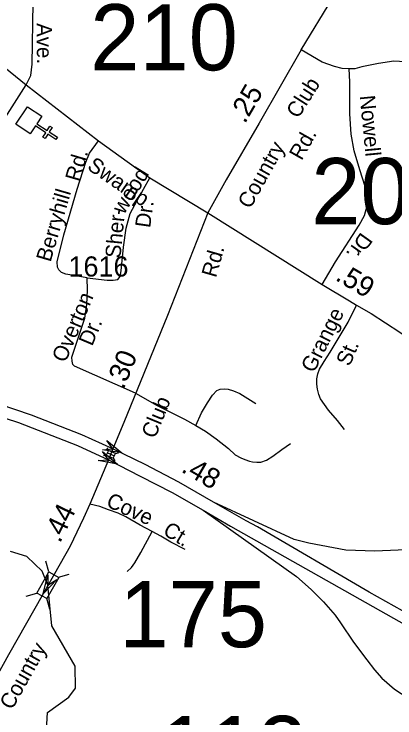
# Model space of a CAD drawing. Extents: x 2220236 to 2384410, y 720751 to 894131.
# Drawn here: x 2347089 to 2349449, y 808068 to 812432 of the extents above; entities that cross this region are included whole.
import ezdxf

# ---------------------------------------------------------------- set-up
doc = ezdxf.new("R2010")
doc.units = 0
doc.layers.add('Default', color=7, linetype='Continuous')

msp = doc.modelspace()

# ---------------------------------------------------------------- linework, layer by layer
at = {"layer": 'Default'}
for p, q in [((2347663.7, 809742.9), (2347673.2, 809726.6)), ((2347641.7, 809694.1), (2347660.2, 809697.8)), ((2347666.7, 809712.2), (2347710, 809692.7)), ((2347716.4, 809707.1), (2347734.9, 809710.8)), ((2347703.6, 809678.5), (2347713.1, 809662.3)), ((2347303.9, 808973.9), (2347285.4, 809040.4)), ((2347364, 808940), (2347430.4, 808958.5)), ((2347162.9, 808823.9), (2347229.4, 808842.4)), ((2347309.4, 808741.3), (2347290.8, 808807.8))]:
    msp.add_line(p, q, dxfattribs=at)
for points in [[(2343671.1, 815270.1), (2344530.6, 814697.9), (2345001.1, 814369.9), (2345172.1, 814236.4), (2345266.2, 814133.7), (2346041.3, 813123.1), (2346372.3, 812689.2), (2346439.3, 812606.1), (2346489.9, 812548.7), (2346560.8, 812479.6), (2346742.4, 812333.7), (2347162.9, 811993.7), (2347611, 811646.2), (2347930.8, 811416.9), (2348290, 811199.5)], [(2348868.2, 812209.3), (2349063.2, 812534.5), (2349178.6, 812732.2), (2349260.7, 812887.9), (2349305.2, 812983.8), (2349344.5, 813067.6)], [(2347162.9, 811993.7), (2347191.9, 812050.1), (2347200.5, 812122), (2347207, 812500.9)], [(2348868.2, 812209.3), (2348607.3, 811754.9), (2348402.1, 811404), (2348290, 811199.5)], [(2349512.1, 812136.6), (2349442.9, 812139.1), (2349347.1, 812125.4), (2349244.5, 812104.9), (2349200.8, 812092.1), (2349165.8, 812092.9), (2349122.2, 812093.8), (2349075.1, 812106.6), (2348998.2, 812134), (2348868.2, 812209.3)], [(2348998.2, 810754.5), (2349080.3, 810896.6), (2349227.4, 811124.2), (2349259.9, 811184.1), (2349276.1, 811243.2), (2349276.1, 811296.2), (2349264.1, 811363), (2349231.6, 811465.7), (2349195.7, 811583.7), (2349176.9, 811688.2), (2349168.3, 811813.1), (2349170.1, 811929.5), (2349168.3, 812011.6), (2349165.8, 812092.9)], [(2344900, 811158.4), (2345048.2, 811065.9), (2345289.1, 810929.9), (2345416.6, 810868.4), (2345594.4, 810799), (2345834.2, 810721.4), (2345914.3, 810708.5), (2345994.4, 810703.3), (2346090.2, 810714.4), (2346165.7, 810735.7), (2346240.9, 810768.2), (2346360.7, 810829.8), (2346403.4, 810867.5), (2346530, 810999.3), (2346605.3, 811105.4), (2346919.1, 811612.8), (2347162.9, 811993.7)], [(2347540.9, 810797.3), (2347409.2, 810819.2), (2347383.2, 810828.8), (2347364.9, 810846.6), (2347356.8, 810862.5), (2347356.4, 810896.5), (2347396.3, 811063), (2347479, 811345.9), (2347532.9, 811514.4), (2347556.3, 811568.7), (2347611, 811646.2)], [(2347540.9, 810797.3), (2347665.7, 810781.9), (2347702.5, 810782.6), (2347730.6, 810786.9), (2347746.2, 810805), (2347751.8, 810841), (2347766, 810987.2), (2347782.6, 811105.4), (2347807.5, 811195.6), (2347850.7, 811276), (2347930.8, 811416.9)], [(2348290, 811199.5), (2348039.5, 810563.7), (2347768.2, 809899.1), (2347701.4, 809736.2)], [(2348290, 811199.5), (2348998.2, 810754.5), (2349167.5, 810653.5), (2349211.5, 810627.7), (2349300.8, 810575.2), (2349478.8, 810460.1), (2349601.9, 810376.3), (2349731.9, 810271.9), (2349831.1, 810184.6), (2349912.4, 810111.8), (2350186.1, 809870.5), (2350328, 809745.6), (2350463.1, 809637.8), (2350564.1, 809567.6), (2350701.2, 809480.6), (2350762.3, 809441.9)], [(2347841.1, 810081), (2347463.3, 810249.3), (2347453.1, 810259.1), (2347448.9, 810279.1), (2347446.6, 810305), (2347460.1, 810347.2), (2347526.3, 810546.6), (2347540, 810630.4), (2347543.4, 810721.1), (2347540.9, 810797.3)], [(2349135.9, 809856.8), (2349093.1, 809911.6), (2349036.6, 809976.6), (2348987, 810046.8), (2348976.8, 810074.2), (2348968.2, 810106.7), (2348964.8, 810137.5), (2348964.8, 810170), (2348971.6, 810200.8), (2348981.9, 810229.9), (2349009.3, 810277.9), (2349046.9, 810336.1), (2349158.1, 810522.6), (2349211.5, 810627.7)], [(2347701.4, 809736.2), (2347507.9, 809822.2), (2347196.3, 809944.7), (2346897.7, 810047.3), (2346645.6, 810113.8), (2346485, 810151.9), (2346336.7, 810182.5), (2346199.5, 810208.3), (2345921.3, 810250), (2345633.3, 810275.7), (2345480.1, 810284.3), (2345286.4, 810290.4), (2345043.9, 810284.1)], [(2346014.6, 810158.9), (2346213, 810128.6), (2346464.2, 810078.3), (2346865, 809980.2), (2347115.7, 809900.2), (2347481.5, 809756.8), (2347674.1, 809668.2)], [(2348215.6, 809880.8), (2348250.7, 809960.4), (2348286.6, 810022), (2348317.4, 810068.2), (2348344.8, 810097.3), (2348365.3, 810105.9), (2348392.7, 810109.3), (2348414.9, 810105.9), (2348449.1, 810095.6), (2348486.7, 810080.2), (2348536.3, 810049.4), (2348585.9, 810016.9)], [(2347841.1, 810081), (2347974.5, 810005.7), (2348143.8, 809920.2), (2348215.6, 809880.8)], [(2348215.6, 809880.8), (2348274.6, 809845.7), (2348341.4, 809797.8), (2348416.6, 809737.9), (2348459.4, 809700.2), (2348493.6, 809679.7), (2348519.2, 809669.4), (2348548.3, 809659.1), (2348567.1, 809655.7), (2348592.8, 809654), (2348617.4, 809653.7), (2348653.3, 809665.7), (2348692, 809691.7), (2348748.4, 809732.7), (2348801.5, 809768.7)], [(2347701.4, 809736.2), (2347674.1, 809668.2)], [(2348325.2, 809404.7), (2348109.9, 809529.7), (2347901.5, 809638.5), (2347701.4, 809736.2)], [(2347674.1, 809668.2), (2347558.8, 809393), (2347519.5, 809305.7), (2347435.7, 809132.9), (2347268.3, 808837.9)], [(2347674.1, 809668.2), (2347870.9, 809567.6), (2348068.3, 809466.1), (2348260.7, 809356.5)], [(2347945.2, 809223.6), (2347870.9, 809263.8), (2347780.2, 809314.4), (2347732.6, 809336.7), (2347674.7, 809357.5), (2347619.7, 809378.3), (2347558.8, 809393)], [(2349773.2, 808584.5), (2349713.2, 808613.6), (2349547.8, 808703.9), (2349288.2, 808847.6), (2348596.6, 809253.3), (2348526.4, 809290.6), (2348325.2, 809404.7)], [(2350129.7, 808824.1), (2350119.1, 808848.9), (2350063.4, 808896.5), (2349985.7, 808960.7), (2349908.4, 809021.6), (2349834.4, 809059.5), (2349785, 809080.9), (2349739, 809094), (2349678.1, 809107.2), (2349590.9, 809115.4), (2349469.2, 809108.8), (2349323.3, 809101.7), (2349144.9, 809109.1), (2348915.9, 809150.8), (2348824.4, 809173.8), (2348325.2, 809404.7)], [(2348260.7, 809356.5), (2348838.6, 808944), (2348929.3, 808863.7), (2349005.1, 808787.8), (2349079.2, 808705.5), (2349110.7, 808658.4), (2349192.8, 808537.6), (2349275, 808428.9), (2349322.7, 808366.4), (2349367.2, 808313.7), (2349446.1, 808246.2), (2349535, 808188.6), (2349601.9, 808142.2), (2349659.4, 808106.5)], [(2348260.7, 809356.5), (2348430, 809257.7), (2349519.5, 808642), (2349868.6, 808461.5)], [(2347789.1, 808976.7), (2347815.9, 809000.5), (2347836.7, 809028.8), (2347873.9, 809092.7), (2347945.2, 809223.6)], [(2348148.9, 809112.1), (2348059.7, 809158.2), (2347998.7, 809193.9), (2347945.2, 809223.6)], [(2347282.5, 807884.8), (2347296.4, 808102), (2347428.5, 808196), (2347469.5, 808253.4), (2347467.4, 808387.9), (2347323.5, 808638.1), (2347298.3, 808891.3), (2347261.9, 808978.7), (2347168.5, 809068.2), (2347067.4, 809100.3)], [(2347268.3, 808837.9), (2347053.4, 808459.4), (2346877.2, 808141), (2346820.8, 808053.7), (2346725.3, 807933.2), (2346615.5, 807839.8), (2346450.2, 807734.3)]]:
    msp.add_lwpolyline(points, dxfattribs=at)
for points in [[(2347260.7, 811799.3), (2347229.6, 811751.7), (2347293.2, 811709.9), (2347310.8, 811736.6), (2347324.2, 811727.9), (2347306.6, 811701.1), (2347356.9, 811668.1), (2347348.1, 811654.7), (2347297.8, 811687.7), (2347280.2, 811661), (2347266.9, 811669.7), (2347284.4, 811696.5), (2347220.8, 811738.3), (2347189.1, 811690.1), (2347100.1, 811748.6), (2347171.7, 811857.7)], [(2347662.6, 809788.3), (2347757, 809711.1), (2347636.7, 809730.7), (2347701.4, 809736.2)], [(2347636, 809720.9), (2347729.2, 809642.3), (2347609.2, 809663.8), (2347674.1, 809668.2)], [(2347660.2, 809697.8), (2347703.5, 809678.3), (2347716.5, 809707.1), (2347673.2, 809726.6)], [(2347229.4, 808842.4), (2347303.6, 808974.1), (2347365.1, 808939.4), (2347290.8, 808807.8)], [(2347353.6, 808925.4), (2347268.5, 808838.1), (2347298.6, 808956.2), (2347298.3, 808891.3)]]:
    msp.add_lwpolyline(points, close=True, dxfattribs=at)

# ---------------------------------------------------------------- texts
for s, height, p in [('210', 410.1, (2347560.6, 812083.2)), ('209', 410.1, (2348930.5, 811129.3)), ('1616', 125, (2347425.6, 810804.6)), ('175', 410.1, (2347741, 808506.5)), ('112', 410.1, (2347988.2, 807670.6))]:
    msp.add_text(s, height=height, dxfattribs=at).set_placement(p)
for s, height, rotation, p in [('Ave.', 95, 270.5388, (2347228.1, 812375.9)), ('Club', 95, 57.5981, (2348848.9, 811779.3)), ('.25', 125, 59.724, (2348518.7, 811747.7)), ('Nowell', 95, 275.5633, (2349230.1, 811924.7)), ('Rd.', 95, 60.5923, (2348870.3, 811519.7)), ('Country', 95, 60.8259, (2348551.9, 811219.2)), ('Rd.', 95, 73.7048, (2347494.2, 811387.9)), ('Swamp', 95, 325.606, (2347535.8, 811473.8)), ('wood', 95, 58.3325, (2347769.4, 811184.9)), ('Berryhill', 95, 73.7048, (2347314.4, 810890)), ('Dr.', 95, 82.0051, (2347931.6, 811102.8)), ('Sher-', 95, 84.4527, (2347747.5, 810915.7)), ('Dr.', 95, 234.5558, (2349239, 811084.1)), ('Rd.', 95, 74.1357, (2348339.6, 810793.4)), ('.59', 125, 329.36, (2349073.5, 810785.9)), ('Overton', 95, 66.958, (2347406.5, 810265.8)), ('Grange', 95, 63.3041, (2348946.4, 810202.1)), ('Dr.', 95, 67.1513, (2347572, 810368.6)), ('.30', 125, 67.7989, (2347767.1, 810100)), ('St.', 95, 66.958, (2349167.9, 810243.1)), ('Club', 95, 67.6834, (2347961.7, 809794.8)), ('.48', 125, 329.8575, (2348118.4, 809597)), ('Cove', 95, 335.5947, (2347652.9, 809382.2)), ('.44', 125, 64.1339, (2347373.1, 809147)), ('Ct.', 95, 329.1966, (2348004.5, 809208.9)), ('Country', 95, 60.8259, (2347076, 808112.9))]:
    msp.add_text(s, height=height, rotation=rotation, dxfattribs=at).set_placement(p)

doc.saveas('drawing.dxf')
